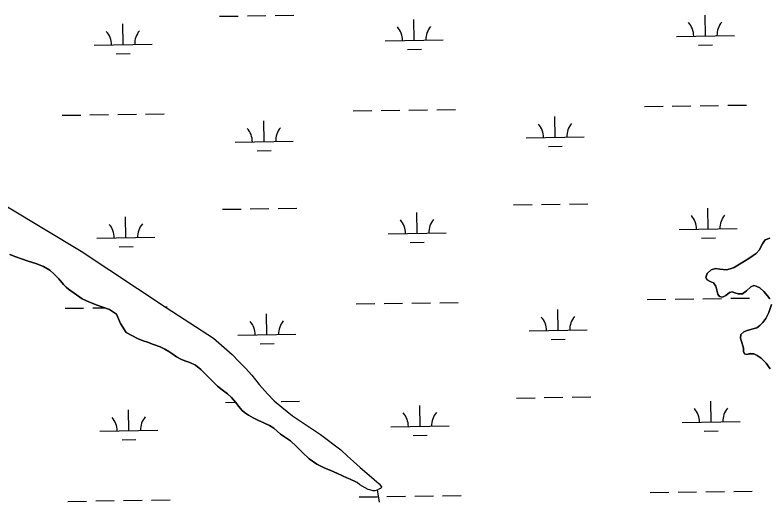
# Model space of a CAD drawing. Extents: x 3807117 to 3845308, y 337856 to 363736.
# Drawn here: x 3814976 to 3816275, y 344132 to 344971 of the extents above; entities that cross this region are included whole.
import ezdxf

# ---------------------------------------------------------------- set-up
doc = ezdxf.new("R2010")
doc.units = 0
doc.layers.add('V-TOPO-SHOR', color=7, linetype='Continuous')
doc.layers.add('V-WETL-SWMP', color=7, linetype='Continuous')

msp = doc.modelspace()

# ---------------------------------------------------------------- linework, layer by layer
at = {"layer": 'V-TOPO-SHOR'}
for points in [[(3814962.8, 344640), (3815089.4, 344563.7), (3815235.8, 344466.4), (3815317.7, 344413.8), (3815349.6, 344385.3), (3815361.1, 344373.6), (3815372.8, 344361.8), (3815383.6, 344349.7), (3815396.5, 344334.1), (3815410.5, 344317.9), (3815422, 344305.8), (3815435.3, 344294.7), (3815454.1, 344279.8), (3815502.3, 344247.7), (3815537.4, 344221.5), (3815548.9, 344210.1), (3815558.7, 344201.2), (3815570.7, 344190.7), (3815582.2, 344181.1), (3815594.6, 344170.4), (3815603.3, 344162.6), (3815607, 344157.8), (3815606.1, 344154.9), (3815604, 344153.9), (3815599.9, 344151.6), (3815595.5, 344150.7), (3815592.6, 344150.5), (3815587.1, 344152.1), (3815584.3, 344153), (3815578.8, 344155.9), (3815570.1, 344160.9), (3815565, 344164.8), (3815563.2, 344166.2)], [(3816276.4, 344586.1), (3816268.8, 344583.2), (3816263.9, 344576.4), (3816258, 344565.2), (3816253.2, 344559.7), (3816247.9, 344556.3), (3816240.2, 344551.3), (3816232.9, 344546.3), (3816224.6, 344541), (3816215, 344535.3), (3816208.1, 344533), (3816201.8, 344531.5), (3816190.5, 344532.7), (3816182.7, 344533.6), (3816175.4, 344531.4), (3816168.5, 344525), (3816166.2, 344518.5), (3816168.4, 344514.1), (3816173.5, 344511.6), (3816179.3, 344508.9), (3816183.6, 344503.5), (3816185.3, 344496.4), (3816186.8, 344489.5), (3816189.7, 344485.4), (3816195.2, 344484.2), (3816200.8, 344487.2), (3816207.1, 344492.5), (3816211.5, 344493.6), (3816216.1, 344492), (3816222, 344490), (3816229.3, 344490.2), (3816236.6, 344495.5), (3816243.6, 344502), (3816248.9, 344504.2), (3816253.3, 344503.3), (3816259.6, 344500.7), (3816266.5, 344494.1), (3816272.7, 344486.9), (3816276.8, 344481.7)], [(3814966.5, 344557.8), (3814977, 344554), (3814986.7, 344550.5), (3814998.1, 344546.7), (3815011.6, 344542.4), (3815024.7, 344537.2), (3815035.3, 344530.8), (3815042.4, 344524.4), (3815050.9, 344515.7), (3815058.9, 344506.4), (3815063.7, 344501.8), (3815067.6, 344498.2), (3815091.5, 344481.3), (3815103.9, 344475.6), (3815117.2, 344470.8), (3815126.8, 344467.2), (3815138.5, 344463.1), (3815150.7, 344454.9), (3815157.1, 344439.1), (3815167, 344423.6), (3815186.7, 344412.9), (3815196.6, 344409), (3815203.9, 344406.6), (3815214.2, 344402.9), (3815225.5, 344398.8), (3815233.7, 344395), (3815240.6, 344390.6), (3815245.9, 344387.2), (3815254.1, 344381.3), (3815261.2, 344377.7), (3815268.4, 344374.7), (3815276.8, 344371.8), (3815286.5, 344367.4), (3815295.6, 344359.9), (3815305.1, 344350.6), (3815316.3, 344338.9), (3815324.8, 344330.9), (3815332.8, 344324.5), (3815341.8, 344317.9), (3815348.9, 344311.3), (3815355.6, 344303.3), (3815361.1, 344295.8), (3815366.6, 344289.6), (3815371, 344285.8), (3815377.9, 344281), (3815385.9, 344276.6), (3815393.9, 344272.5), (3815405.4, 344267.3), (3815413.9, 344263), (3815421.9, 344258.7), (3815433.1, 344248.4), (3815450.3, 344237), (3815460.9, 344227.2), (3815470.3, 344217.4), (3815482.5, 344206), (3815495.8, 344196.6), (3815508.6, 344190.3), (3815521, 344185), (3815530.2, 344180.9), (3815540.1, 344176.2), (3815547.4, 344173.2), (3815553.3, 344170.5), (3815563.2, 344166.2)], [(3816279.6, 344471.7), (3816274.7, 344457.8), (3816269.7, 344447.7), (3816264.7, 344440.5), (3816259.2, 344435.3), (3816254, 344431.8), (3816249.6, 344430.4), (3816244.1, 344428.7), (3816237.4, 344426.8), (3816231.9, 344424.9), (3816226.7, 344420.1), (3816225.9, 344413.5), (3816227.5, 344407.7), (3816230.6, 344398.9), (3816231, 344396), (3816231.3, 344390.6), (3816232.9, 344386.8), (3816236.4, 344385.6), (3816242.9, 344387), (3816248.8, 344386.5), (3816254.6, 344384), (3816261.7, 344379), (3816270.1, 344370.6), (3816277.1, 344360.6)], [(3815599.9, 344151.6), (3815601.4, 344142), (3815603.4, 344131.3)]]:
    msp.add_lwpolyline(points, dxfattribs=at)
at = {"layer": 'V-WETL-SWMP'}
for p, q in [((3815424.1, 344969.8), (3815456.1, 344970.3)), ((3816165.5, 344934.5), (3816164.9, 344970.5)), ((3815328.1, 344968.4), (3815360.1, 344968.9)), ((3815376.1, 344969.1), (3815408.1, 344969.6)), ((3815663.6, 344927), (3815663.1, 344963)), ((3815161.8, 344919.5), (3815161.2, 344955.5)), ((3816115.5, 344933.8), (3816215.5, 344935.3)), ((3815111.8, 344918.7), (3815211.8, 344920.2)), ((3815613.6, 344926.2), (3815713.6, 344927.7)), ((3816153.7, 344918.9), (3816177.7, 344919.3)), ((3815651.9, 344911.4), (3815675.9, 344911.7)), ((3815150, 344903.9), (3815174, 344904.2)), ((3816108.5, 344813.6), (3816140.4, 344814)), ((3816156.4, 344814.3), (3816188.4, 344814.8)), ((3816204.4, 344815), (3816236.4, 344815.5)), ((3815558.6, 344805.3), (3815590.6, 344805.8)), ((3815606.6, 344806.1), (3815638.6, 344806.5)), ((3815654.6, 344806.8), (3815686.6, 344807.2)), ((3815702.6, 344807.5), (3815734.6, 344808)), ((3816060.5, 344812.9), (3816092.5, 344813.3)), ((3815056.8, 344797.8), (3815088.7, 344798.3)), ((3815104.7, 344798.5), (3815136.7, 344799)), ((3815152.7, 344799.3), (3815184.7, 344799.7)), ((3815200.7, 344800), (3815232.7, 344800.4)), ((3815404.8, 344752.3), (3815404.2, 344788.3)), ((3815906.6, 344759.8), (3815906.1, 344795.8)), ((3815354.8, 344751.5), (3815454.8, 344753)), ((3815856.6, 344759), (3815956.6, 344760.5)), ((3815393, 344736.7), (3815417, 344737)), ((3815894.9, 344744.2), (3815918.9, 344744.5)), ((3815931, 344644.7), (3815963, 344645.2)), ((3814962.8, 344640), (3815089.4, 344563.7)), ((3815333.1, 344635.8), (3815365.1, 344636.2)), ((3815381.1, 344636.5), (3815413.1, 344637)), ((3815429.1, 344637.2), (3815461.1, 344637.7)), ((3815835, 344643.3), (3815867, 344643.8)), ((3815883, 344644), (3815915, 344644.5)), ((3816170.5, 344601.9), (3816169.9, 344637.9)), ((3815166.8, 344586.8), (3815166.2, 344622.8)), ((3815668.6, 344594.4), (3815668.1, 344630.3)), ((3815618.6, 344593.6), (3815718.6, 344595.1)), ((3816120.5, 344601.1), (3816220.5, 344602.6)), ((3815116.8, 344586.1), (3815216.8, 344587.6)), ((3816158.7, 344586.3), (3816182.7, 344586.6)), ((3816263.9, 344576.4), (3816268.8, 344583.2)), ((3816268.8, 344583.2), (3816276.4, 344586.1)), ((3815155, 344571.2), (3815179, 344571.6)), ((3815656.9, 344578.7), (3815680.9, 344579.1)), ((3816258, 344565.2), (3816263.9, 344576.4)), ((3814977, 344554), (3814966.5, 344557.8)), ((3815089.4, 344563.7), (3815235.8, 344466.4)), ((3816240.2, 344551.3), (3816247.9, 344556.3)), ((3816247.9, 344556.3), (3816253.2, 344559.7)), ((3816253.2, 344559.7), (3816258, 344565.2)), ((3814986.7, 344550.5), (3814977, 344554)), ((3814998.1, 344546.7), (3814986.7, 344550.5)), ((3815011.6, 344542.4), (3814998.1, 344546.7)), ((3815024.7, 344537.2), (3815011.6, 344542.4)), ((3816224.6, 344541), (3816232.9, 344546.3)), ((3816232.9, 344546.3), (3816240.2, 344551.3)), ((3815035.3, 344530.8), (3815024.7, 344537.2)), ((3815042.4, 344524.4), (3815035.3, 344530.8)), ((3816168.5, 344525), (3816175.4, 344531.4)), ((3816175.4, 344531.4), (3816182.7, 344533.6)), ((3816182.7, 344533.6), (3816190.5, 344532.7)), ((3816190.5, 344532.7), (3816201.8, 344531.6)), ((3816201.8, 344531.6), (3816208.1, 344533)), ((3816208.1, 344533), (3816215, 344535.3)), ((3816215, 344535.3), (3816224.6, 344541)), ((3815050.9, 344515.7), (3815042.4, 344524.4)), ((3815058.9, 344506.4), (3815050.9, 344515.7)), ((3816166.2, 344518.5), (3816168.5, 344525)), ((3816168.4, 344514.1), (3816166.2, 344518.5)), ((3815063.7, 344501.8), (3815058.9, 344506.4)), ((3816173.5, 344511.6), (3816168.4, 344514.1)), ((3816179.3, 344508.9), (3816173.5, 344511.6)), ((3816183.6, 344503.5), (3816179.3, 344508.9)), ((3816185.3, 344496.4), (3816183.6, 344503.5)), ((3816248.9, 344504.2), (3816243.6, 344502)), ((3816253.3, 344503.3), (3816248.9, 344504.2)), ((3816259.6, 344500.7), (3816253.3, 344503.3)), ((3815067.6, 344498.2), (3815063.7, 344501.8)), ((3815091.5, 344481.3), (3815067.6, 344498.2)), ((3816186.8, 344489.5), (3816185.3, 344496.4)), ((3816189.7, 344485.4), (3816186.8, 344489.5)), ((3816207.1, 344492.5), (3816200.8, 344487.2)), ((3816211.5, 344493.6), (3816207.1, 344492.5)), ((3816216.1, 344492), (3816211.5, 344493.6)), ((3816222, 344490), (3816216.1, 344492)), ((3816229.3, 344490.2), (3816222, 344490)), ((3816236.6, 344495.5), (3816229.3, 344490.2)), ((3816243.6, 344502), (3816236.6, 344495.5)), ((3816266.5, 344494.1), (3816259.6, 344500.7)), ((3816272.7, 344486.9), (3816266.5, 344494.1)), ((3815103.9, 344475.6), (3815091.5, 344481.3)), ((3816065.4, 344480.2), (3816097.4, 344480.7)), ((3816113.4, 344480.9), (3816145.4, 344481.4)), ((3816161.4, 344481.7), (3816193.4, 344482.1)), ((3816195.2, 344484.2), (3816189.7, 344485.4)), ((3816200.8, 344487.2), (3816195.2, 344484.2)), ((3816209.4, 344482.4), (3816241.4, 344482.8)), ((3816276.8, 344481.7), (3816272.7, 344486.9)), ((3815061.7, 344465.2), (3815093.7, 344465.7)), ((3815117.2, 344470.8), (3815103.9, 344475.6)), ((3815109.7, 344465.9), (3815129.7, 344466.2)), ((3815126.8, 344467.2), (3815117.2, 344470.8)), ((3815138.5, 344463.1), (3815126.8, 344467.2)), ((3815233.8, 344467.8), (3815237.7, 344467.8)), ((3815235.8, 344466.4), (3815317.7, 344413.8)), ((3815563.6, 344472.7), (3815595.6, 344473.2)), ((3815611.6, 344473.4), (3815643.6, 344473.9)), ((3815659.6, 344474.1), (3815691.6, 344474.6)), ((3815707.6, 344474.9), (3815739.6, 344475.3)), ((3816274.7, 344457.8), (3816279.6, 344471.7)), ((3815150.7, 344454.9), (3815138.5, 344463.1)), ((3815157.1, 344439.1), (3815150.7, 344454.9)), ((3815409.8, 344419.6), (3815409.2, 344455.6)), ((3815911.6, 344427.2), (3815911.1, 344463.2)), ((3816269.7, 344447.7), (3816274.7, 344457.8)), ((3815167, 344423.6), (3815157.1, 344439.1)), ((3816259.2, 344435.3), (3816264.7, 344440.5)), ((3816264.7, 344440.5), (3816269.7, 344447.7)), ((3815861.6, 344426.4), (3815961.6, 344427.9)), ((3816226.7, 344420.1), (3816231.9, 344424.9)), ((3816231.9, 344424.9), (3816237.4, 344426.8)), ((3816237.4, 344426.8), (3816244.1, 344428.7)), ((3816244.1, 344428.7), (3816249.6, 344430.4)), ((3816249.6, 344430.4), (3816254, 344431.8)), ((3816254, 344431.8), (3816259.2, 344435.3)), ((3815186.7, 344412.9), (3815167, 344423.6)), ((3815196.6, 344409), (3815186.7, 344412.9)), ((3815317.7, 344413.8), (3815349.6, 344385.3)), ((3815359.8, 344418.9), (3815459.8, 344420.4)), ((3815899.9, 344411.6), (3815923.9, 344411.9)), ((3816225.9, 344413.6), (3816226.7, 344420.1)), ((3816227.5, 344407.7), (3816225.9, 344413.6)), ((3815203.9, 344406.6), (3815196.6, 344409)), ((3815214.2, 344402.9), (3815203.9, 344406.6)), ((3815225.5, 344398.8), (3815214.2, 344402.9)), ((3815233.7, 344395), (3815225.5, 344398.8)), ((3815398, 344404), (3815422, 344404.4)), ((3816230.6, 344398.9), (3816227.5, 344407.7)), ((3816231, 344396), (3816230.6, 344398.9)), ((3815240.6, 344390.6), (3815233.7, 344395)), ((3815245.9, 344387.2), (3815240.6, 344390.6)), ((3815254.1, 344381.3), (3815245.9, 344387.2)), ((3815349.6, 344385.3), (3815361.1, 344373.6)), ((3816231.3, 344390.6), (3816231, 344396)), ((3816232.9, 344386.8), (3816231.3, 344390.6)), ((3816236.4, 344385.6), (3816232.9, 344386.8)), ((3816242.9, 344387.1), (3816236.4, 344385.6)), ((3816248.8, 344386.5), (3816242.9, 344387.1)), ((3816254.6, 344384), (3816248.8, 344386.5)), ((3815261.2, 344377.7), (3815254.1, 344381.3)), ((3815268.4, 344374.7), (3815261.2, 344377.7)), ((3815276.8, 344371.8), (3815268.4, 344374.7)), ((3815361.1, 344373.6), (3815372.8, 344361.8)), ((3816261.7, 344379), (3816254.6, 344384)), ((3816270.1, 344370.6), (3816261.7, 344379)), ((3815286.5, 344367.4), (3815276.8, 344371.8)), ((3815295.6, 344359.9), (3815286.5, 344367.4)), ((3815305.1, 344350.6), (3815295.6, 344359.9)), ((3815372.8, 344361.8), (3815383.6, 344349.7)), ((3816277.1, 344360.6), (3816270.1, 344370.6)), ((3815316.3, 344338.9), (3815305.1, 344350.6)), ((3815383.6, 344349.7), (3815396.5, 344334.1)), ((3815324.8, 344330.9), (3815316.3, 344338.9)), ((3815396.5, 344334.1), (3815410.5, 344317.9)), ((3815332.8, 344324.5), (3815324.8, 344330.9)), ((3815341.8, 344317.9), (3815332.8, 344324.5)), ((3815348.9, 344311.3), (3815341.8, 344317.9)), ((3815355.6, 344303.3), (3815348.9, 344311.3)), ((3815410.5, 344317.9), (3815422, 344305.8)), ((3815840, 344310.6), (3815872, 344311.1)), ((3815887.9, 344311.4), (3815919.9, 344311.8)), ((3815935.9, 344312.1), (3815967.9, 344312.6)), ((3815338.1, 344303.1), (3815355.5, 344303.4)), ((3815361.1, 344295.8), (3815355.6, 344303.3)), ((3815366.6, 344289.6), (3815361.1, 344295.8)), ((3815422, 344305.8), (3815435.3, 344294.7)), ((3815434.1, 344304.6), (3815466.1, 344305)), ((3815435.3, 344294.7), (3815454.1, 344279.8)), ((3815673.6, 344261.7), (3815673.1, 344297.7)), ((3816175.5, 344269.2), (3816174.9, 344305.2)), ((3815171.8, 344254.2), (3815171.2, 344290.2)), ((3815371, 344285.8), (3815366.6, 344289.6)), ((3815377.9, 344281), (3815371, 344285.8)), ((3815385.9, 344276.6), (3815377.9, 344281)), ((3815393.9, 344272.5), (3815385.9, 344276.6)), ((3815405.4, 344267.3), (3815393.9, 344272.5)), ((3815454.1, 344279.8), (3815502.3, 344247.7)), ((3816125.5, 344268.5), (3816225.5, 344270)), ((3815413.9, 344263), (3815405.4, 344267.3)), ((3815421.9, 344258.7), (3815413.9, 344263)), ((3815433.1, 344248.4), (3815421.9, 344258.7)), ((3815623.6, 344261), (3815723.6, 344262.5)), ((3815121.8, 344253.4), (3815221.7, 344254.9)), ((3815450.3, 344237), (3815433.1, 344248.4)), ((3815502.3, 344247.7), (3815537.4, 344221.5)), ((3815661.8, 344246.1), (3815685.8, 344246.5)), ((3816163.7, 344253.6), (3816187.7, 344254)), ((3815160, 344238.6), (3815184, 344238.9)), ((3815460.9, 344227.2), (3815450.3, 344237)), ((3815470.3, 344217.4), (3815460.9, 344227.2)), ((3815482.5, 344206), (3815470.3, 344217.4)), ((3815537.4, 344221.5), (3815548.9, 344210.1)), ((3815495.8, 344196.6), (3815482.5, 344206)), ((3815548.9, 344210.1), (3815558.7, 344201.2)), ((3815508.6, 344190.3), (3815495.8, 344196.6)), ((3815558.7, 344201.2), (3815570.7, 344190.7)), ((3815570.7, 344190.7), (3815582.2, 344181.1)), ((3815521, 344185), (3815508.6, 344190.3)), ((3815530.2, 344180.9), (3815521, 344185)), ((3815540.1, 344176.2), (3815530.2, 344180.9)), ((3815582.2, 344181.1), (3815594.6, 344170.4)), ((3815547.4, 344173.2), (3815540.1, 344176.2)), ((3815553.3, 344170.5), (3815547.4, 344173.2)), ((3815563.2, 344166.2), (3815553.3, 344170.5)), ((3815565, 344164.8), (3815563.2, 344166.2)), ((3815570.1, 344160.9), (3815565, 344164.8)), ((3815594.6, 344170.4), (3815603.3, 344162.6)), ((3815578.8, 344155.9), (3815570.1, 344160.9)), ((3815584.3, 344153), (3815578.8, 344155.9)), ((3815587.1, 344152.1), (3815584.3, 344153)), ((3815592.6, 344150.5), (3815587.1, 344152.1)), ((3815599.9, 344151.6), (3815595.5, 344150.7)), ((3815604, 344153.9), (3815599.9, 344151.6)), ((3815603.3, 344162.6), (3815607, 344157.8)), ((3815606.1, 344154.9), (3815604, 344153.9)), ((3815607, 344157.8), (3815606.1, 344154.9)), ((3815568.6, 344140.1), (3815600.6, 344140.5)), ((3815595.5, 344150.7), (3815592.6, 344150.5)), ((3815616.6, 344140.8), (3815648.6, 344141.3)), ((3815664.6, 344141.5), (3815696.6, 344142)), ((3815712.6, 344142.2), (3815744.6, 344142.7)), ((3816070.4, 344147.6), (3816102.4, 344148.1)), ((3816118.4, 344148.3), (3816150.4, 344148.8)), ((3816166.4, 344149), (3816198.4, 344149.5)), ((3816214.4, 344149.7), (3816246.4, 344150.2)), ((3815066.7, 344132.5), (3815098.7, 344133)), ((3815114.7, 344133.3), (3815146.7, 344133.7)), ((3815162.7, 344134), (3815194.7, 344134.5)), ((3815210.7, 344134.7), (3815242.7, 344135.2))]:
    msp.add_line(p, q, dxfattribs=at)
for centre, start, end in [((3816110.2, 344934.2), 0.0865, 41.6302), ((3816220.7, 344935.8), 140.0865, 181.6302), ((3815608.4, 344926.6), 0.0865, 41.6302), ((3815718.9, 344928.3), 140.0865, 181.6302), ((3815106.5, 344919.1), 0.0865, 41.6302), ((3815217, 344920.8), 140.0865, 181.6302), ((3815349.5, 344751.9), 0.0865, 41.6302), ((3815460, 344753.6), 140.0865, 181.6302), ((3815851.4, 344759.4), 0.0865, 41.6302), ((3815961.9, 344761.1), 140.0865, 181.6302), ((3816115.2, 344601.5), 0.0865, 41.6302), ((3816225.7, 344603.2), 140.0865, 181.6302), ((3815111.5, 344586.5), 0.0865, 41.6302), ((3815222, 344588.1), 140.0865, 181.6302), ((3815613.4, 344594), 0.0865, 41.6302), ((3815723.9, 344595.7), 140.0865, 181.6302), ((3815856.4, 344426.8), 0.0865, 41.6302), ((3815966.9, 344428.5), 140.0865, 181.6302), ((3815354.5, 344419.3), 0.0865, 41.6302), ((3815465, 344420.9), 140.0865, 181.6302), ((3815618.4, 344261.4), 0.0865, 41.6302), ((3815728.8, 344263), 140.0865, 181.6302), ((3816120.2, 344268.9), 0.0865, 41.6302), ((3816230.7, 344270.5), 140.0865, 181.6302), ((3815116.5, 344253.8), 0.0865, 41.6302), ((3815227, 344255.5), 140.0865, 181.6302)]:
    msp.add_arc(centre, 35.2, start, end, dxfattribs=at)

doc.saveas('drawing.dxf')
